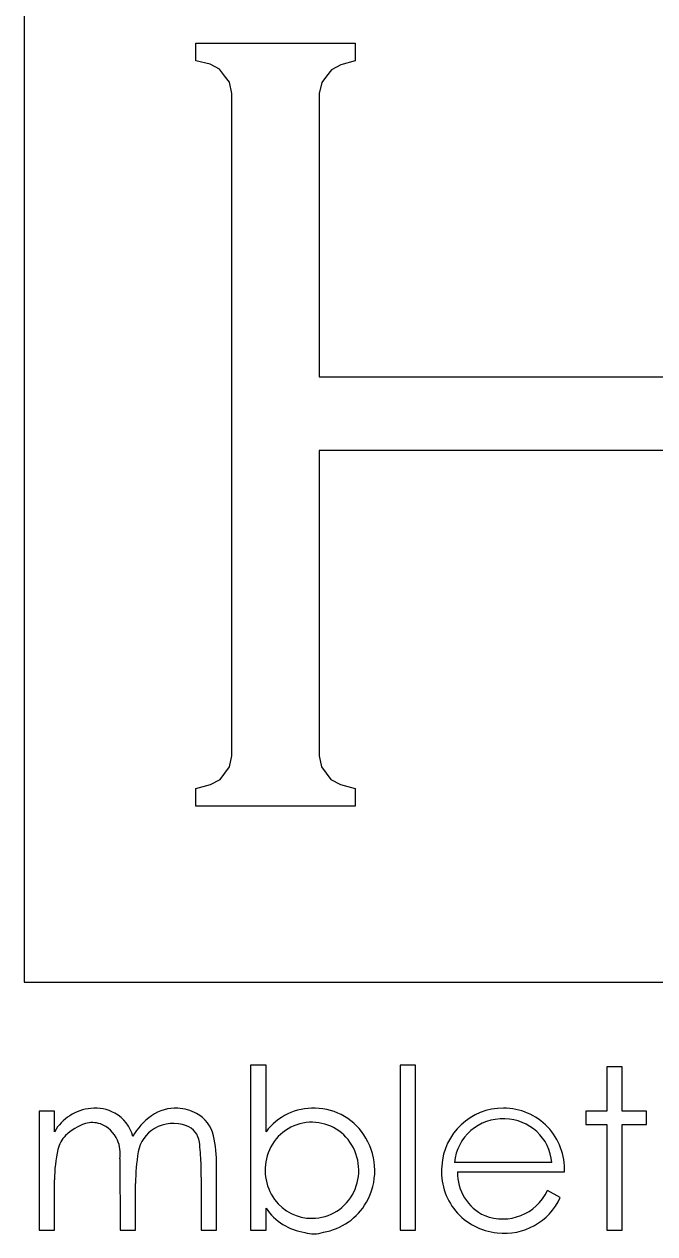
# Model space of a CAD drawing. Extents: x -7.1 to 34, y 0 to 22.
# Drawn here: x 4.465 to 4.74, y 1.062 to 1.589 of the extents above; entities that cross this region are included whole.
import ezdxf

# ---------------------------------------------------------------- set-up
doc = ezdxf.new("R2010")
doc.units = 0
doc.layers.add('Default', color=7, linetype='Continuous')
doc.layers.add('SH_Data', color=7, linetype='Continuous')

# ---------------------------------------------------------------- blocks, each defined once
blk = doc.blocks.new('A$C485D5FB4')
at = {"layer": 'Default'}
for p, q in [((0.29017477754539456, 0.31799164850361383), (0.29017477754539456, 0.17549498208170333)), ((0.3121168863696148, 0.2932681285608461), (0.3121168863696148, 0.29555367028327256)), ((0.3121168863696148, 0.29555367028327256), (0.33244630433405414, 0.29555367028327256)), ((0.33244630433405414, 0.29555367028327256), (0.33244630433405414, 0.2932681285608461)), ((0.3139286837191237, 0.29283788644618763), (0.3121168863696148, 0.2932681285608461)), ((0.3151410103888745, 0.2922068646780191), (0.3139286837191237, 0.29283788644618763)), ((0.3306354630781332, 0.2927905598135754), (0.32942122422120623, 0.292148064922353)), ((0.33244630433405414, 0.2932681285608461), (0.3306354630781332, 0.2927905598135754)), ((0.31576247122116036, 0.29137267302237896), (0.3151410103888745, 0.2922068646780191)), ((0.3163829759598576, 0.2905394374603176), (0.31576247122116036, 0.29137267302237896)), ((0.3288016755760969, 0.29133729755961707), (0.3281811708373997, 0.29052748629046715)), ((0.32942122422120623, 0.292148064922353), (0.3288016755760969, 0.29133729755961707)), ((0.3166908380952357, 0.2891215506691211), (0.3163829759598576, 0.2905394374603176)), ((0.3281811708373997, 0.29052748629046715), (0.32787235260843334, 0.289125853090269)), ((0.3166908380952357, 0.287121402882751), (0.3166908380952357, 0.2891215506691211)), ((0.32787235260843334, 0.289125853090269), (0.32787235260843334, 0.2871290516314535)), ((0.31668892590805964, 0.20641228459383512), (0.3166908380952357, 0.287121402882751)), ((0.32787235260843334, 0.2871290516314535), (0.3278704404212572, 0.25286409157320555)), ((0.3278704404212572, 0.25286409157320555), (0.394954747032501, 0.2528631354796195)), ((0.394954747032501, 0.2434618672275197), (0.3278704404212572, 0.2434628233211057)), ((0.3278704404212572, 0.2434628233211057), (0.3278704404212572, 0.20640846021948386)), ((0.31668892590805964, 0.20440926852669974), (0.31668892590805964, 0.20641228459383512)), ((0.3278704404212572, 0.20640846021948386), (0.3278704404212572, 0.2044054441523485)), ((0.3163934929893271, 0.20300476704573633), (0.31668892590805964, 0.20440926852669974)), ((0.3278704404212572, 0.2044054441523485), (0.32816682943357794, 0.20300094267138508)), ((0.3157959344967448, 0.20219591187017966), (0.3163934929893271, 0.20300476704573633)), ((0.32816682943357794, 0.20300094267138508), (0.32876438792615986, 0.2021920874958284)), ((0.3139745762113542, 0.2007416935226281), (0.31519837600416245, 0.20138610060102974)), ((0.31519837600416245, 0.20138610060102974), (0.3157959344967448, 0.20219591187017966)), ((0.32876438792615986, 0.2021920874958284), (0.3293600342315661, 0.20138227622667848)), ((0.3293600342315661, 0.20138227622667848), (0.3305867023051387, 0.2007416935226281)), ((0.3121149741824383, 0.20026555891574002), (0.3139745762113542, 0.2007416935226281)), ((0.3121149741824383, 0.19797953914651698), (0.3121149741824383, 0.20026555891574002)), ((0.3305867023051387, 0.2007416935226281), (0.3324443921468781, 0.20026555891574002)), ((0.3324443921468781, 0.20026555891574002), (0.3324443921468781, 0.19797953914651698)), ((0.3324443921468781, 0.19797953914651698), (0.3121149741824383, 0.19797953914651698)), ((0.29017477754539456, 0.17549498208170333), (0.4326504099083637, 0.17549498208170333)), ((0.32107335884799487, 0.16487869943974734), (0.31909616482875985, 0.16487869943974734)), ((0.3190961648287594, 0.16487869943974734), (0.3190961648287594, 0.1437886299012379)), ((0.32107335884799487, 0.15636676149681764), (0.32107335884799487, 0.16487869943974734)), ((0.34017446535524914, 0.16487869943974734), (0.3381972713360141, 0.16487869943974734)), ((0.3381972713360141, 0.16487869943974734), (0.3381972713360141, 0.1437886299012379)), ((0.34017446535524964, 0.1437886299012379), (0.34017446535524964, 0.16487869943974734)), ((0.3665782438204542, 0.16464331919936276), (0.36460104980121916, 0.16464331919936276)), ((0.36460104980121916, 0.16464331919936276), (0.36460104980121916, 0.15899419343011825)), ((0.3665782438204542, 0.15899419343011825), (0.3665782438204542, 0.16464331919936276)), ((0.2940399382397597, 0.15899419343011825), (0.29206274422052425, 0.15899419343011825)), ((0.2920627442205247, 0.15899419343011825), (0.2920627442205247, 0.1437886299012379)), ((0.2940399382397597, 0.15636676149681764), (0.2940399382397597, 0.15899419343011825)), ((0.36460104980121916, 0.15899419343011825), (0.3619177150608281, 0.15899419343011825)), ((0.3619177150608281, 0.15899419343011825), (0.3619177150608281, 0.157299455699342)), ((0.36968526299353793, 0.15899419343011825), (0.3665782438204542, 0.15899419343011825)), ((0.36968526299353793, 0.157299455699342), (0.36968526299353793, 0.15899419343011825)), ((0.3619177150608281, 0.157299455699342), (0.36460104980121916, 0.157299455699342)), ((0.36460104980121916, 0.157299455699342), (0.36460104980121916, 0.1437886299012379)), ((0.3665782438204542, 0.1437886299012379), (0.3665782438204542, 0.157299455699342)), ((0.3665782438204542, 0.157299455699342), (0.36968526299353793, 0.157299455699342)), ((0.30239549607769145, 0.1529058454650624), (0.30241947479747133, 0.1437886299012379)), ((0.31475339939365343, 0.1437886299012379), (0.31475339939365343, 0.15208284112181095)), ((0.3575944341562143, 0.15241536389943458), (0.34514395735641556, 0.15241536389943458)), ((0.2940399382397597, 0.1437886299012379), (0.2940399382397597, 0.15023216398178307)), ((0.3127762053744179, 0.1505711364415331), (0.3127762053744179, 0.1437886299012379)), ((0.34552936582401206, 0.15122664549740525), (0.359181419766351, 0.15122664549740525)), ((0.30439666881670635, 0.1437886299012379), (0.30439666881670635, 0.14974374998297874)), ((0.3586635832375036, 0.14795927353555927), (0.3570144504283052, 0.14882576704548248)), ((0.32107335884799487, 0.1437886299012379), (0.32107335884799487, 0.14658377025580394)), ((0.2920627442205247, 0.1437886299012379), (0.2940399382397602, 0.1437886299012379)), ((0.30241947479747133, 0.1437886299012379), (0.30439666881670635, 0.1437886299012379)), ((0.3127762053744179, 0.1437886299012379), (0.31475339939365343, 0.1437886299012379)), ((0.3190961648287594, 0.1437886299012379), (0.32107335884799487, 0.1437886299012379)), ((0.3381972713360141, 0.1437886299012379), (0.34017446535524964, 0.1437886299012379)), ((0.36460104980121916, 0.1437886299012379), (0.3665782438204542, 0.1437886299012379))]:
    blk.add_line(p, q, dxfattribs=at)
for centre, radius, start, end in [((0.2992996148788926, 0.1532726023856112), 0.006102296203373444, 95.71221183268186, 149.53258014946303), ((0.2992501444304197, 0.15412692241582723), 0.005247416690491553, 61.71204166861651, 96.1031889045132), ((0.3095024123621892, 0.1540230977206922), 0.0053529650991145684, 86.9530896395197, 124.8921536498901), ((0.30948135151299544, 0.15362743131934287), 0.0057491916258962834, 61.75896551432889, 86.95308963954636), ((0.32709519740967, 0.15183894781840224), 0.00753416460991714, 88.08326431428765, 143.06053514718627), ((0.32720420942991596, 0.15170434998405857), 0.007665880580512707, 30.13609566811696, 88.93125713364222), ((0.3513419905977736, 0.1515430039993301), 0.007827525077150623, 89.51790063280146, 176.82869810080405), ((0.351431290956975, 0.15161065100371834), 0.007759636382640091, 357.16341279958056, 90.17306679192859), ((0.2995042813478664, 0.15463941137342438), 0.004675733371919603, 13.690869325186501, 61.47820043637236), ((0.31092498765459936, 0.15198328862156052), 0.007839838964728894, 124.89215364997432, 151.31736265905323), ((0.310188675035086, 0.15494431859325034), 0.0042543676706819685, 12.380239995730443, 61.75896551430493), ((0.35124956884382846, 0.15186794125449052), 0.006130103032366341, 86.98791497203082, 174.87662040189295), ((0.3515251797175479, 0.1518985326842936), 0.006091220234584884, 4.867316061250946, 89.56255500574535), ((0.2998578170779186, 0.15142561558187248), 0.006257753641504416, 107.45316886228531, 134.75082374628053), ((0.2988819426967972, 0.15452953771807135), 0.00300403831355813, 70.19034255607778, 107.45316886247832), ((0.2986248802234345, 0.1538158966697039), 0.0037625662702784, 23.160956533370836, 70.19034255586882), ((0.3089826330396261, 0.15304613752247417), 0.00430264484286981, 120.03891189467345, 170.19294203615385), ((0.3092474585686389, 0.1525881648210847), 0.004831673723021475, 70.13203392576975, 120.03891189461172), ((0.31002524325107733, 0.1547405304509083), 0.0025430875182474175, 6.890674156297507, 70.13203392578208), ((0.326921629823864, 0.1516345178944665), 0.005941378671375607, 97.06610555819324, 160.0489536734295), ((0.32691877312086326, 0.15165756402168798), 0.005918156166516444, 34.59929387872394, 97.0661055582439), ((0.29800529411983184, 0.15329432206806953), 0.0036264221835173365, 134.7508237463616, 167.36789902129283), ((0.2979999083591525, 0.15354853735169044), 0.0044423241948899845, 351.681558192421, 23.160956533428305), ((0.2759508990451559, 0.15062270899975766), 0.03686534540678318, 2.7072759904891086, 6.890674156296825), ((0.29715249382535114, 0.1520828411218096), 0.017600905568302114, 4.8652754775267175e-12, 12.380239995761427), ((0.3265543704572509, 0.15140618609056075), 0.006360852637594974, 334.2640434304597, 34.59929387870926), ((0.3267046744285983, 0.15138838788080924), 0.008256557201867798, 330.59363087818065, 30.29196095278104), ((0.3116686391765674, 0.15023216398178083), 0.017628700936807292, 167.3678990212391, 179.99999999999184), ((0.32808738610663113, 0.1497437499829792), 0.023690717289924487, 170.19294203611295, 180.0000000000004), ((0.3274002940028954, 0.15146076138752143), 0.006450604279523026, 160.04895367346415, 215.7313160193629), ((0.2935668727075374, 0.15145569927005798), 0.019229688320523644, 357.3634722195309, 2.707275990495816), ((0.35129982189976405, 0.15122069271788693), 0.00780998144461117, 174.44997370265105, 264.87077376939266), ((0.35147067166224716, 0.1510460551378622), 0.005944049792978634, 178.25898869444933, 245.44986023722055), ((0.32695198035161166, 0.15121452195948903), 0.005919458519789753, 270.0000000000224, 334.2640434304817), ((0.3513000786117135, 0.15152708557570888), 0.006320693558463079, 248.66986607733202, 334.6987924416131), ((0.3268462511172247, 0.1510621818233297), 0.005768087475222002, 215.73131601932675, 271.050292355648), ((0.3270573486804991, 0.1513033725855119), 0.007908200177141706, 279.8900611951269, 329.87561148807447), ((0.3515748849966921, 0.15115770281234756), 0.0077768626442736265, 262.8104369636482, 335.71504574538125), ((0.3269645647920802, 0.15049475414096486), 0.0070712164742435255, 213.57891655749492, 262.3588429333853), ((0.32717942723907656, 0.14717756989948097), 0.0038677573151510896, 252.62338738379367, 288.6400582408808)]:
    blk.add_arc(centre, radius, start, end, dxfattribs=at)

msp = doc.modelspace()

# ---------------------------------------------------------------- block references
at = {"layer": 'SH_Data', "xscale": 3.407655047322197, "yscale": 3.407655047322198, "rotation": 0.001699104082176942}
msp.add_blockref('A$C485D5FB4', (3.476413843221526, 0.5736659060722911), dxfattribs=at)

doc.saveas('drawing.dxf')
